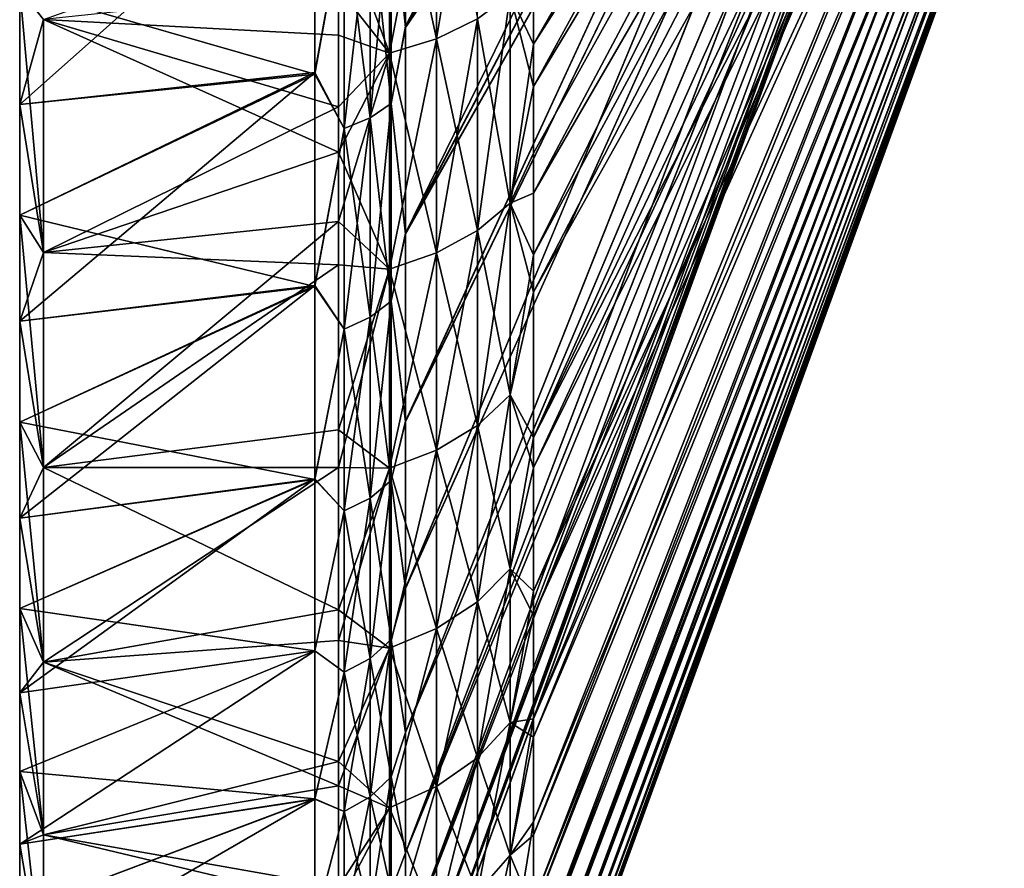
# Model space of a CAD drawing. Header units: metres. Extents: x -62 to 150, y -92 to 92.
# Tile 416 of 656: x -62 to -51, y 33 to 42. Entities that reach past the tile are written whole.
import ezdxf

# ---------------------------------------------------------------- set-up
doc = ezdxf.new("R2010")
doc.units = ezdxf.units.M
doc.layers.add('solid_500615', color=7, linetype='CONTINUOUS')

msp = doc.modelspace()

# ---------------------------------------------------------------- linework, layer by layer
at = {"layer": 'solid_500615'}
for points in [[(-57.496037, 41.872185, -30.587662), (-52.317799, 50.980633, -19.636593), (-52.317799, 51.855137, -20.22472)], [(-57.496037, 44.337536, -32.303452), (-57.496037, 41.872185, -30.587662), (-52.317799, 51.855137, -20.22472)], [(-57.496037, 41.854858, 16.234945), (-52.317799, 50.991096, 5.304864), (-52.317799, 50.174095, 4.67203)], [(-57.496037, 41.854858, 16.234945), (-57.496037, 44.312286, 17.948408), (-52.317799, 50.991096, 5.304864)], [(-57.496037, 41.872185, -30.587662), (-52.317799, 50.164604, -19.003441), (-52.317799, 50.980633, -19.636593)], [(-56.086498, 41.207184, -30.717482), (-50.90826, 50.655849, -20.034801), (-50.90826, 49.782383, -19.352654)], [(-56.086498, 41.207184, -30.717482), (-56.086498, 42.439831, -31.650475), (-50.90826, 50.655849, -20.034801)], [(-56.086498, 41.671562, 16.741417), (-50.90826, 49.77433, 5.006604), (-50.90826, 50.647324, 5.689316)], [(-56.086498, 42.923538, 17.651011), (-56.086498, 41.671562, 16.741417), (-50.90826, 50.647324, 5.689316)], [(-57.496037, 41.854858, 16.234945), (-52.317799, 50.174095, 4.67203), (-52.317799, 49.430992, 4.013817)], [(-57.496037, 39.596272, -28.633778), (-52.317799, 49.422539, -18.345114), (-52.317799, 50.164604, -19.003441)], [(-57.496037, 41.872185, -30.587662), (-57.496037, 39.596272, -28.633778), (-52.317799, 50.164604, -19.003441)], [(-56.086498, 40.033241, -29.730652), (-50.90826, 49.782383, -19.352654), (-50.90826, 48.959316, -18.612055)], [(-56.086498, 40.033241, -29.730652), (-56.086498, 41.207184, -30.717482), (-50.90826, 49.782383, -19.352654)], [(-56.086498, 39.357533, 14.774807), (-50.90826, 48.951763, 4.265471), (-50.90826, 49.77433, 5.006604)], [(-56.086498, 40.474613, 15.774412), (-56.086498, 39.357533, 14.774807), (-50.90826, 49.77433, 5.006604)], [(-56.086498, 41.671562, 16.741417), (-56.086498, 40.474613, 15.774412), (-50.90826, 49.77433, 5.006604)], [(-57.496037, 39.582493, 14.281381), (-52.317799, 49.430992, 4.013817), (-52.317799, 48.756817, 3.335809)], [(-57.496037, 39.582493, 14.281381), (-57.496037, 41.854858, 16.234945), (-52.317799, 49.430992, 4.013817)], [(-57.496037, 39.596272, -28.633778), (-52.317799, 48.749443, -17.667202), (-52.317799, 49.422539, -18.345114)], [(-56.086498, 38.946381, -28.71995), (-50.90826, 48.959316, -18.612055), (-50.90826, 48.189102, -17.815212)], [(-56.086498, 38.946381, -28.71995), (-56.086498, 40.033241, -29.730652), (-50.90826, 48.959316, -18.612055)], [(-56.086498, 37.348923, 12.694876), (-50.90826, 48.182037, 3.468076), (-50.90826, 48.951763, 4.265471)], [(-56.086498, 39.357533, 14.774807), (-56.086498, 37.348923, 12.694876), (-50.90826, 48.951763, 4.265471)], [(-57.496037, 37.519394, 12.108411), (-52.317799, 48.756817, 3.335809), (-52.317799, 48.15274, 2.649528)], [(-57.496037, 37.519394, 12.108411), (-57.496037, 39.582493, 14.281381), (-52.317799, 48.756817, 3.335809)], [(-57.496037, 37.525398, -26.454699), (-52.317799, 48.146385, -16.981148), (-52.317799, 48.749443, -17.667202)], [(-57.496037, 39.596272, -28.633778), (-57.496037, 37.525398, -26.454699), (-52.317799, 48.749443, -17.667202)], [(-57.496037, 35.687855, 9.740132), (-52.317799, 48.15274, 2.649528), (-52.317799, 47.140831, 1.281121)], [(-57.496037, 35.687855, 9.740132), (-57.496037, 37.519394, 12.108411), (-52.317799, 48.15274, 2.649528)], [(-57.496037, 35.688801, -24.080784), (-52.317799, 47.136311, -15.613531), (-52.317799, 48.146385, -16.981148)], [(-57.496037, 37.525398, -26.454699), (-57.496037, 35.688801, -24.080784), (-52.317799, 48.146385, -16.981148)], [(-56.086498, 37.012264, -26.643587), (-50.90826, 48.189102, -17.815212), (-50.90826, 47.475971, -16.966282)], [(-56.086498, 37.012264, -26.643587), (-56.086498, 38.946381, -28.71995), (-50.90826, 48.189102, -17.815212)], [(-56.086498, 37.348923, 12.694876), (-50.90826, 47.469379, 2.61856), (-50.90826, 48.182037, 3.468076)], [(-56.086498, 35.387222, -24.54439), (-50.90826, 47.475971, -16.966282), (-50.90826, 46.821259, -16.066061)], [(-56.086498, 35.387222, -24.54439), (-56.086498, 37.012264, -26.643587), (-50.90826, 47.475971, -16.966282)], [(-56.086498, 35.656296, 10.580132), (-50.90826, 46.815228, 1.717828), (-50.90826, 47.469379, 2.61856)], [(-56.086498, 37.348923, 12.694876), (-56.086498, 35.656296, 10.580132), (-50.90826, 47.469379, 2.61856)], [(-57.496037, 34.10252, 7.194948), (-52.317799, 47.140831, 1.281121), (-52.317799, 46.364223, -0.039473)], [(-57.496037, 34.10252, 7.194948), (-57.496037, 35.687855, 9.740132), (-52.317799, 47.140831, 1.281121)], [(-57.496037, 34.101776, -21.532898), (-52.317799, 46.361187, -14.294006), (-52.317799, 47.136311, -15.613531)], [(-57.496037, 35.688801, -24.080784), (-57.496037, 34.101776, -21.532898), (-52.317799, 47.136311, -15.613531)], [(-56.086498, 34.049957, -22.475389), (-50.90826, 46.821259, -16.066061), (-50.90826, 46.226772, -15.114685)], [(-56.086498, 34.049957, -22.475389), (-56.086498, 35.387222, -24.54439), (-50.90826, 46.821259, -16.066061)], [(-56.086498, 34.253773, 8.476516), (-50.90826, 46.221352, 0.765986), (-50.90826, 46.815228, 1.717828)], [(-56.086498, 35.656296, 10.580132), (-56.086498, 34.253773, 8.476516), (-50.90826, 46.815228, 1.717828)], [(-57.496037, 32.779747, 4.495642), (-52.317799, 46.364223, -0.039473), (-52.317799, 45.781628, -1.286484)], [(-57.496037, 32.779747, 4.495642), (-57.496037, 34.10252, 7.194948), (-52.317799, 46.364223, -0.039473)], [(-57.496037, 32.77961, -18.834616), (-52.317799, 45.779697, -13.048141), (-52.317799, 46.361187, -14.294006)], [(-57.496037, 34.101776, -21.532898), (-57.496037, 32.77961, -18.834616), (-52.317799, 46.361187, -14.294006)], [(-56.086498, 32.975266, -20.486338), (-50.90826, 46.226772, -15.114685), (-50.90826, 45.701782, -14.125679)], [(-56.086498, 32.975266, -20.486338), (-56.086498, 34.049957, -22.475389), (-50.90826, 46.226772, -15.114685)], [(-56.086498, 33.122112, 6.441002), (-50.90826, 45.697094, -0.223256), (-50.90826, 46.221352, 0.765986)], [(-56.086498, 34.253773, 8.476516), (-56.086498, 33.122112, 6.441002), (-50.90826, 46.221352, 0.765986)], [(-57.496037, 32.779747, 4.495642), (-52.317799, 45.781628, -1.286484), (-52.317799, 45.354313, -2.449733)], [(-57.496037, 31.73848, -16.018797), (-52.317799, 45.353168, -11.886003), (-52.317799, 45.779697, -13.048141)], [(-57.496037, 32.77961, -18.834616), (-57.496037, 31.73848, -16.018797), (-52.317799, 45.779697, -13.048141)], [(-56.086498, 32.132263, -18.617777), (-50.90826, 45.701782, -14.125679), (-50.90826, 45.24992, -13.107697)], [(-56.086498, 32.132263, -18.617777), (-56.086498, 32.975266, -20.486338), (-50.90826, 45.701782, -14.125679)], [(-56.086498, 32.236431, 4.528852), (-50.90826, 45.246105, -1.241072), (-50.90826, 45.697094, -0.223256)], [(-56.086498, 33.122112, 6.441002), (-56.086498, 32.236431, 4.528852), (-50.90826, 45.697094, -0.223256)], [(-57.496037, 31.738503, 1.679576), (-52.317799, 45.354313, -2.449733), (-52.317799, 45.049606, -3.528288)], [(-57.496037, 31.738503, 1.679576), (-57.496037, 32.779747, 4.495642), (-52.317799, 45.354313, -2.449733)], [(-57.496037, 31.73848, -16.018797), (-52.317799, 45.048988, -10.808463), (-52.317799, 45.353168, -11.886003)], [(-56.086498, 31.470242, -16.850731), (-50.90826, 45.24992, -13.107697), (-50.90826, 44.873722, -12.070777)], [(-56.086498, 31.470242, -16.850731), (-56.086498, 32.132263, -18.617777), (-50.90826, 45.24992, -13.107697)], [(-56.086498, 31.542671, 2.722318), (-50.90826, 44.870834, -2.277437), (-50.90826, 45.246105, -1.241072)], [(-56.086498, 32.236431, 4.528852), (-56.086498, 31.542671, 2.722318), (-50.90826, 45.246105, -1.241072)], [(-57.496037, 30.989019, -1.221196), (-52.317799, 45.049606, -3.528288), (-52.317799, 44.84103, -4.52779)], [(-57.496037, 30.989019, -1.221196), (-57.496037, 31.738503, 1.679576), (-52.317799, 45.049606, -3.528288)], [(-57.496037, 30.989019, -13.118103), (-52.317799, 44.84074, -9.809838), (-52.317799, 45.048988, -10.808463)], [(-57.496037, 31.73848, -16.018797), (-57.496037, 30.989019, -13.118103), (-52.317799, 45.048988, -10.808463)], [(-57.496037, 30.989019, -1.221196), (-52.317799, 44.84103, -4.52779), (-52.317799, 44.707993, -5.458429)], [(-56.086498, 30.951466, -15.160468), (-50.90826, 44.873722, -12.070777), (-50.90826, 44.577312, -11.038245)], [(-56.086498, 30.951466, -15.160468), (-56.086498, 31.470242, -16.850731), (-50.90826, 44.873722, -12.070777)], [(-56.086498, 31.000355, 0.996815), (-50.90826, 44.57534, -3.308909), (-50.90826, 44.870834, -2.277437)], [(-56.086498, 31.542671, 2.722318), (-56.086498, 31.000355, 0.996815), (-50.90826, 44.870834, -2.277437)], [(-57.496037, 30.536757, -10.159382), (-52.317799, 44.707886, -8.87991), (-52.317799, 44.84074, -9.809838)], [(-57.496037, 30.989019, -13.118103), (-57.496037, 30.536757, -10.159382), (-52.317799, 44.84074, -9.809838)], [(-57.496037, 30.536757, -4.179913), (-52.317799, 44.707993, -5.458429), (-52.317799, 44.635258, -6.333884)], [(-57.496037, 30.536757, -4.179913), (-57.496037, 30.989019, -1.221196), (-52.317799, 44.707993, -5.458429)], [(-57.496037, 30.536757, -10.159382), (-52.317799, 44.635235, -8.004993), (-52.317799, 44.707886, -8.87991)], [(-57.496037, 30.536757, -4.179913), (-52.317799, 44.635258, -6.333884), (-52.317799, 44.612545, -7.169646)], [(-57.496037, 30.385458, -7.169646), (-52.317799, 44.612545, -7.169646), (-52.317799, 44.635235, -8.004993)], [(-57.496037, 30.536757, -10.159382), (-57.496037, 30.385458, -7.169646), (-52.317799, 44.635235, -8.004993)], [(-57.496037, 30.536757, -4.179913), (-52.317799, 44.612545, -7.169646), (-57.496037, 30.385458, -7.169646)], [(-56.086498, 30.554594, -13.544486), (-50.90826, 44.577312, -11.038245), (-50.90826, 44.355824, -10.013078)], [(-56.086498, 30.554594, -13.544486), (-56.086498, 30.951466, -15.160468), (-50.90826, 44.577312, -11.038245)], [(-56.086498, 30.585941, -0.651689), (-50.90826, 44.354675, -4.332523), (-50.90826, 44.57534, -3.308909)], [(-56.086498, 31.000355, 0.996815), (-56.086498, 30.585941, -0.651689), (-50.90826, 44.57534, -3.308909)], [(-57.152866, 41.732922, 18.482878), (-56.703892, 41.951309, 18.176193), (-56.703892, 44.44231, 19.777063)], [(-57.152866, 44.254063, 20.103119), (-57.152866, 41.732922, 18.482878), (-56.703892, 44.44231, 19.777063)], [(-57.652737, 43.379803, -32.04353), (-57.496037, 41.872185, -30.587662), (-57.496037, 44.337536, -32.303452)], [(-57.652737, 43.379803, 17.704235), (-57.496037, 44.312286, 17.948408), (-57.496037, 41.854858, 16.234945)], [(-56.086498, 30.263952, -12.010929), (-50.90826, 44.355824, -10.013078), (-50.90826, 44.207836, -9.022489)], [(-56.086498, 30.263952, -12.010929), (-56.086498, 30.554594, -13.544486), (-50.90826, 44.355824, -10.013078)], [(-56.086498, 30.282278, -2.217109), (-50.90826, 44.207314, -5.321262), (-50.90826, 44.354675, -4.332523)], [(-56.086498, 30.585941, -0.651689), (-56.086498, 30.282278, -2.217109), (-50.90826, 44.354675, -4.332523)], [(-57.670368, 41.573513, 18.706734), (-57.152866, 41.732922, 18.482878), (-57.152866, 44.254063, 20.103119)], [(-57.670368, 44.116657, 20.341114), (-57.670368, 41.573513, 18.706734), (-57.152866, 44.254063, 20.103119)], [(-57.670368, 44.116657, -34.680405), (-57.152866, 44.254063, -34.44241), (-57.152866, 41.732922, -32.82217)], [(-57.152866, 41.732922, -32.82217), (-57.152866, 44.254063, -34.44241), (-56.703892, 41.951309, -32.515484)], [(-56.086498, 30.066498, -10.583735), (-50.90826, 44.207836, -9.022489), (-50.90826, 44.125278, -8.074415)], [(-56.086498, 30.066498, -10.583735), (-56.086498, 30.263952, -12.010929), (-50.90826, 44.207836, -9.022489)], [(-56.086498, 29.950584, -5.000968), (-50.90826, 44.125141, -6.267235), (-50.90826, 44.207314, -5.321262)], [(-56.086498, 30.075823, -3.674766), (-56.086498, 29.950584, -5.000968), (-50.90826, 44.207314, -5.321262)], [(-56.086498, 30.282278, -2.217109), (-56.086498, 30.075823, -3.674766), (-50.90826, 44.207314, -5.321262)], [(-57.670368, 41.573513, -33.046028), (-58.231422, 43.100113, -34.257488), (-57.670368, 44.116657, -34.680405)], [(-57.670368, 44.116657, 20.341114), (-58.231422, 42.288967, 19.39493), (-57.670368, 41.573513, 18.706734)], [(-57.670368, 41.573513, -33.046028), (-57.670368, 44.116657, -34.680405), (-57.152866, 41.732922, -32.82217)], [(-56.086498, 29.888124, -8.142056), (-50.90826, 44.125278, -8.074415), (-50.90826, 44.099514, -7.169646)], [(-56.086498, 29.946875, -9.286299), (-56.086498, 30.066498, -10.583735), (-50.90826, 44.125278, -8.074415)], [(-56.086498, 29.888124, -8.142056), (-56.086498, 29.946875, -9.286299), (-50.90826, 44.125278, -8.074415)], [(-50.90826, 44.125141, -6.267235), (-56.086498, 29.872429, -7.169646), (-50.90826, 44.099514, -7.169646)], [(-56.086498, 29.888947, -6.172157), (-56.086498, 29.872429, -7.169646), (-50.90826, 44.125141, -6.267235)], [(-56.086498, 29.950584, -5.000968), (-56.086498, 29.888947, -6.172157), (-50.90826, 44.125141, -6.267235)], [(-56.086498, 29.888124, -8.142056), (-50.90826, 44.099514, -7.169646), (-56.086498, 29.872429, -7.169646)], [(-61.739399, 41.010765, -31.701714), (-58.491894, 41.36068, -31.24844), (-58.491894, 43.895592, -33.012646)], [(-61.739399, 42.277668, -32.632015), (-61.739399, 41.010765, -31.701714), (-58.491894, 43.895592, -33.012646)], [(-61.739399, 42.277668, 18.292725), (-58.491894, 43.869629, 18.657158), (-58.491894, 41.342861, 16.895344)], [(-58.16885, 43.139332, -32.403419), (-58.491894, 43.895592, -33.012646), (-58.491894, 41.36068, -31.24844)], [(-58.16885, 43.139332, 18.064129), (-58.491894, 41.342861, 16.895344), (-58.491894, 43.869629, 18.657158)], [(-57.652737, 43.379803, -32.04353), (-57.882275, 43.240673, -32.251751), (-57.882275, 40.862896, -30.488272)], [(-57.652737, 41.021767, -30.294689), (-57.652737, 43.379803, -32.04353), (-57.882275, 40.862896, -30.488272)], [(-57.652737, 43.379803, 17.704235), (-57.652737, 41.021767, 15.955398), (-57.882275, 43.240673, 17.912458)], [(-57.652737, 41.021767, -30.294689), (-57.496037, 41.872185, -30.587662), (-57.652737, 43.379803, -32.04353)], [(-57.652737, 43.379803, 17.704235), (-57.496037, 41.854858, 16.234945), (-57.652737, 41.021767, 15.955398)], [(-57.882275, 43.240673, -32.251751), (-58.16885, 43.139332, -32.403419), (-58.16885, 40.747177, -30.629278)], [(-57.882275, 40.862896, -30.488272), (-57.882275, 43.240673, -32.251751), (-58.16885, 40.747177, -30.629278)], [(-57.882275, 43.240673, 17.912458), (-57.882275, 40.862896, 16.148981), (-58.16885, 43.139332, 18.064129)], [(-57.652737, 41.021767, 15.955398), (-57.882275, 40.862896, 16.148981), (-57.882275, 43.240673, 17.912458)], [(-58.16885, 40.747177, -30.629278), (-58.16885, 43.139332, -32.403419), (-58.491894, 41.36068, -31.24844)], [(-58.16885, 43.139332, 18.064129), (-58.16885, 40.747177, 16.289988), (-58.491894, 41.342861, 16.895344)], [(-57.882275, 40.862896, 16.148981), (-58.16885, 40.747177, 16.289988), (-58.16885, 43.139332, 18.064129)], [(-61.478928, 41.943966, -34.19241), (-58.231422, 43.100113, -34.257488), (-58.231422, 41.770714, -33.381294)], [(-57.670368, 41.573513, -33.046028), (-58.231422, 41.770714, -33.381294), (-58.231422, 43.100113, -34.257488)], [(-56.343102, 42.219116, 17.800112), (-56.086498, 41.671562, 16.741417), (-56.086498, 42.923538, 17.651011)], [(-56.343102, 42.219116, -32.139404), (-56.086498, 42.439831, -31.650475), (-56.086498, 41.207184, -30.717482)], [(-61.739399, 42.277668, -32.632015), (-61.478928, 41.943966, -34.19241), (-61.478928, 39.382217, -32.292484)], [(-61.739399, 42.277668, -32.632015), (-61.478928, 39.382217, -32.292484), (-61.739399, 41.010765, -31.701714)], [(-61.739399, 41.010765, 17.362423), (-61.478928, 41.943966, 19.853117), (-61.739399, 42.277668, 18.292725)], [(-61.739399, 41.010765, 17.362423), (-61.739399, 42.277668, 18.292725), (-58.491894, 41.342861, 16.895344)], [(-61.478928, 41.943966, 19.853117), (-58.231422, 40.982605, 18.475941), (-58.231422, 42.288967, 19.39493)], [(-57.670368, 41.573513, 18.706734), (-58.231422, 42.288967, 19.39493), (-58.231422, 40.982605, 18.475941)], [(-56.703892, 39.62376, 16.345789), (-56.343102, 39.926105, 15.996865), (-56.343102, 42.219116, 17.800112)], [(-56.703892, 41.951309, 18.176193), (-56.703892, 39.62376, 16.345789), (-56.343102, 42.219116, 17.800112)], [(-56.703892, 41.951309, -32.515484), (-56.343102, 42.219116, -32.139404), (-56.343102, 39.926105, -30.336157)], [(-56.343102, 39.926105, -30.336157), (-56.343102, 42.219116, -32.139404), (-56.086498, 41.207184, -30.717482)], [(-56.343102, 42.219116, 17.800112), (-56.343102, 39.926105, 15.996865), (-56.086498, 41.671562, 16.741417)], [(-61.739399, 41.010765, 17.362423), (-61.478928, 39.382217, 17.953194), (-61.478928, 41.943966, 19.853117)], [(-61.478928, 41.943966, -34.19241), (-58.231422, 41.770714, -33.381294), (-58.231422, 40.483929, -32.437817)], [(-61.478928, 39.382217, -32.292484), (-61.478928, 41.943966, -34.19241), (-58.231422, 40.483929, -32.437817)], [(-61.478928, 41.943966, 19.853117), (-61.478928, 39.382217, 17.953194), (-58.231422, 40.982605, 18.475941)], [(-57.152866, 39.377209, 16.630325), (-56.703892, 39.62376, 16.345789), (-56.703892, 41.951309, 18.176193)], [(-57.152866, 41.732922, 18.482878), (-57.152866, 39.377209, 16.630325), (-56.703892, 41.951309, 18.176193)], [(-57.152866, 41.732922, -32.82217), (-56.703892, 41.951309, -32.515484), (-56.703892, 39.62376, -30.685081)], [(-56.703892, 39.62376, -30.685081), (-56.703892, 41.951309, -32.515484), (-56.343102, 39.926105, -30.336157)], [(-57.652737, 41.021767, -30.294689), (-57.496037, 39.596272, -28.633778), (-57.496037, 41.872185, -30.587662)], [(-57.652737, 41.021767, 15.955398), (-57.496037, 41.854858, 16.234945), (-57.496037, 39.582493, 14.281381)], [(-57.670368, 41.573513, -33.046028), (-58.231422, 40.483929, -32.437817), (-58.231422, 41.770714, -33.381294)], [(-57.670368, 39.197243, 16.838015), (-57.152866, 39.377209, 16.630325), (-57.152866, 41.732922, 18.482878)], [(-57.670368, 41.573513, 18.706734), (-57.670368, 39.197243, 16.838015), (-57.152866, 41.732922, 18.482878)], [(-57.670368, 41.573513, -33.046028), (-57.152866, 41.732922, -32.82217), (-57.152866, 39.377209, -30.969618)], [(-57.152866, 39.377209, -30.969618), (-57.152866, 41.732922, -32.82217), (-56.703892, 39.62376, -30.685081)], [(-56.343102, 39.926105, 15.996865), (-56.086498, 40.474613, 15.774412), (-56.086498, 41.671562, 16.741417)], [(-57.670368, 39.197243, -31.177307), (-58.231422, 40.483929, -32.437817), (-57.670368, 41.573513, -33.046028)], [(-57.670368, 41.573513, 18.706734), (-58.231422, 40.982605, 18.475941), (-58.231422, 39.722553, 17.491711)], [(-57.670368, 41.573513, 18.706734), (-58.231422, 39.722553, 17.491711), (-57.670368, 39.197243, 16.838015)], [(-57.670368, 39.197243, -31.177307), (-57.670368, 41.573513, -33.046028), (-57.152866, 39.377209, -30.969618)], [(-61.739399, 38.626324, -29.654739), (-58.491894, 39.020546, -29.239424), (-58.491894, 41.36068, -31.24844)], [(-61.739399, 39.79261, -30.708439), (-61.739399, 38.626324, -29.654739), (-58.491894, 41.36068, -31.24844)], [(-61.739399, 41.010765, -31.701714), (-61.739399, 39.79261, -30.708439), (-58.491894, 41.36068, -31.24844)], [(-61.739399, 39.79261, 16.369146), (-58.491894, 41.342861, 16.895344), (-58.491894, 39.006382, 14.886657)], [(-61.739399, 39.79261, 16.369146), (-61.739399, 41.010765, 17.362423), (-58.491894, 41.342861, 16.895344)], [(-58.16885, 40.747177, -30.629278), (-58.491894, 41.36068, -31.24844), (-58.491894, 39.020546, -29.239424)], [(-58.16885, 40.747177, 16.289988), (-58.491894, 39.006382, 14.886657), (-58.491894, 41.342861, 16.895344)], [(-56.343102, 39.926105, -30.336157), (-56.086498, 41.207184, -30.717482), (-56.086498, 40.033241, -29.730652)], [(-61.739399, 41.010765, -31.701714), (-61.478928, 39.382217, -32.292484), (-61.739399, 39.79261, -30.708439)], [(-61.739399, 39.79261, 16.369146), (-61.478928, 39.382217, 17.953194), (-61.739399, 41.010765, 17.362423)], [(-61.478928, 39.382217, 17.953194), (-58.231422, 39.722553, 17.491711), (-58.231422, 40.982605, 18.475941)], [(-57.652737, 41.021767, -30.294689), (-57.882275, 40.862896, -30.488272), (-57.882275, 38.669422, -28.500223)], [(-57.652737, 38.8465, -28.323143), (-57.652737, 41.021767, -30.294689), (-57.882275, 38.669422, -28.500223)], [(-57.652737, 41.021767, 15.955398), (-57.652737, 38.8465, 13.983851), (-57.882275, 40.862896, 16.148981)], [(-57.652737, 38.8465, -28.323143), (-57.496037, 39.596272, -28.633778), (-57.652737, 41.021767, -30.294689)], [(-57.652737, 41.021767, 15.955398), (-57.496037, 39.582493, 14.281381), (-57.652737, 38.8465, 13.983851)], [(-57.882275, 40.862896, -30.488272), (-58.16885, 40.747177, -30.629278), (-58.16885, 38.54044, -28.629208)], [(-57.882275, 38.669422, -28.500223), (-57.882275, 40.862896, -30.488272), (-58.16885, 38.54044, -28.629208)], [(-57.882275, 40.862896, 16.148981), (-57.882275, 38.669422, 14.160931), (-58.16885, 40.747177, 16.289988)], [(-57.652737, 38.8465, 13.983851), (-57.882275, 38.669422, 14.160931), (-57.882275, 40.862896, 16.148981)], [(-58.16885, 38.54044, -28.629208), (-58.16885, 40.747177, -30.629278), (-58.491894, 39.020546, -29.239424)], [(-58.16885, 40.747177, 16.289988), (-58.16885, 38.54044, 14.289915), (-58.491894, 39.006382, 14.886657)], [(-57.882275, 38.669422, 14.160931), (-58.16885, 38.54044, 14.289915), (-58.16885, 40.747177, 16.289988)], [(-61.478928, 39.382217, -32.292484), (-58.231422, 40.483929, -32.437817), (-58.231422, 39.246002, -31.431322)], [(-57.670368, 39.197243, -31.177307), (-58.231422, 39.246002, -31.431322), (-58.231422, 40.483929, -32.437817)], [(-56.343102, 39.926105, 15.996865), (-56.086498, 39.357533, 14.774807), (-56.086498, 40.474613, 15.774412)], [(-56.343102, 39.926105, -30.336157), (-56.086498, 40.033241, -29.730652), (-56.086498, 38.946381, -28.71995)], [(-56.703892, 37.48074, 14.302424), (-56.343102, 37.814884, 13.983821), (-56.343102, 39.926105, 15.996865)], [(-56.703892, 39.62376, 16.345789), (-56.703892, 37.48074, 14.302424), (-56.343102, 39.926105, 15.996865)], [(-56.703892, 39.62376, -30.685081), (-56.343102, 39.926105, -30.336157), (-56.343102, 37.814884, -28.323112)], [(-56.343102, 37.814884, -28.323112), (-56.343102, 39.926105, -30.336157), (-56.086498, 38.946381, -28.71995)], [(-56.343102, 39.926105, 15.996865), (-56.343102, 37.814884, 13.983821), (-56.086498, 39.357533, 14.774807)], [(-61.739399, 39.79261, -30.708439), (-61.478928, 39.382217, -32.292484), (-61.478928, 37.019028, -30.150616)], [(-61.739399, 39.79261, -30.708439), (-61.478928, 37.019028, -30.150616), (-61.739399, 38.626324, -29.654739)], [(-61.739399, 38.626324, 15.315448), (-61.478928, 39.382217, 17.953194), (-61.739399, 39.79261, 16.369146)], [(-61.739399, 38.626324, 15.315448), (-61.739399, 39.79261, 16.369146), (-58.491894, 39.006382, 14.886657)], [(-61.478928, 37.019028, 15.811324), (-58.231422, 37.430611, 15.413094), (-58.231422, 39.722553, 17.491711)], [(-61.478928, 39.382217, 17.953194), (-61.478928, 37.019028, 15.811324), (-58.231422, 39.722553, 17.491711)], [(-57.670368, 39.197243, 16.838015), (-58.231422, 39.722553, 17.491711), (-58.231422, 37.430611, 15.413094)], [(-57.652737, 38.8465, -28.323143), (-57.496037, 37.525398, -26.454699), (-57.496037, 39.596272, -28.633778)], [(-57.652737, 38.8465, 13.983851), (-57.496037, 39.582493, 14.281381), (-57.496037, 37.519394, 12.108411)], [(-57.152866, 37.20826, 14.562237), (-56.703892, 37.48074, 14.302424), (-56.703892, 39.62376, 16.345789)], [(-57.152866, 39.377209, 16.630325), (-57.152866, 37.20826, 14.562237), (-56.703892, 39.62376, 16.345789)], [(-57.152866, 39.377209, -30.969618), (-56.703892, 39.62376, -30.685081), (-56.703892, 37.48074, -28.641716)], [(-56.703892, 37.48074, -28.641716), (-56.703892, 39.62376, -30.685081), (-56.343102, 37.814884, -28.323112)], [(-61.739399, 38.626324, 15.315448), (-61.478928, 37.019028, 15.811324), (-61.478928, 39.382217, 17.953194)], [(-61.478928, 37.019028, -30.150616), (-61.478928, 39.382217, -32.292484), (-58.231422, 39.246002, -31.431322)], [(-57.670368, 37.009365, 14.751879), (-57.152866, 37.20826, 14.562237), (-57.152866, 39.377209, 16.630325)], [(-57.670368, 39.197243, 16.838015), (-57.670368, 37.009365, 14.751879), (-57.152866, 39.377209, 16.630325)], [(-57.670368, 39.197243, -31.177307), (-57.152866, 39.377209, -30.969618), (-57.152866, 37.20826, -28.901527)], [(-57.152866, 37.20826, -28.901527), (-57.152866, 39.377209, -30.969618), (-56.703892, 37.48074, -28.641716)], [(-56.343102, 37.814884, 13.983821), (-56.086498, 37.348923, 12.694876), (-56.086498, 39.357533, 14.774807)], [(-61.478928, 37.019028, -30.150616), (-58.231422, 39.246002, -31.431322), (-58.231422, 37.018665, -29.333031)], [(-57.670368, 39.197243, -31.177307), (-58.231422, 37.018665, -29.333031), (-58.231422, 39.246002, -31.431322)], [(-57.670368, 37.009365, -29.091171), (-58.231422, 37.018665, -29.333031), (-57.670368, 39.197243, -31.177307)], [(-57.670368, 39.197243, 16.838015), (-58.231422, 37.430611, 15.413094), (-57.670368, 37.009365, 14.751879)], [(-57.670368, 37.009365, -29.091171), (-57.670368, 39.197243, -31.177307), (-57.152866, 37.20826, -28.901527)], [(-61.739399, 36.461208, -27.377037), (-58.491894, 36.891239, -26.998859), (-58.491894, 39.020546, -29.239424)], [(-61.739399, 37.514908, -28.543322), (-61.739399, 36.461208, -27.377037), (-58.491894, 39.020546, -29.239424)], [(-61.739399, 38.626324, -29.654739), (-61.739399, 37.514908, -28.543322), (-58.491894, 39.020546, -29.239424)], [(-61.739399, 37.514908, 14.204029), (-58.491894, 39.006382, 14.886657), (-58.491894, 36.885067, 12.652374)], [(-61.739399, 37.514908, 14.204029), (-61.739399, 38.626324, 15.315448), (-58.491894, 39.006382, 14.886657)], [(-58.16885, 38.54044, -28.629208), (-58.491894, 39.020546, -29.239424), (-58.491894, 36.891239, -26.998859)], [(-58.16885, 38.54044, 14.289915), (-58.491894, 36.885067, 12.652374), (-58.491894, 39.006382, 14.886657)], [(-56.343102, 37.814884, -28.323112), (-56.086498, 38.946381, -28.71995), (-56.086498, 37.012264, -26.643587)], [(-57.652737, 38.8465, -28.323143), (-57.882275, 38.669422, -28.500223), (-57.882275, 36.681374, -26.306747)], [(-57.652737, 36.874958, -26.147879), (-57.652737, 38.8465, -28.323143), (-57.882275, 36.681374, -26.306747)], [(-57.652737, 38.8465, 13.983851), (-57.652737, 36.874958, 11.808586), (-57.882275, 38.669422, 14.160931)], [(-57.652737, 36.874958, -26.147879), (-57.496037, 37.525398, -26.454699), (-57.652737, 38.8465, -28.323143)], [(-57.652737, 38.8465, 13.983851), (-57.496037, 37.519394, 12.108411), (-57.652737, 36.874958, 11.808586)], [(-57.882275, 38.669422, -28.500223), (-58.16885, 38.54044, -28.629208), (-58.16885, 36.540367, -26.422468)], [(-57.882275, 36.681374, -26.306747), (-57.882275, 38.669422, -28.500223), (-58.16885, 36.540367, -26.422468)], [(-57.882275, 38.669422, 14.160931), (-57.882275, 36.681374, 11.967457), (-58.16885, 38.54044, 14.289915)], [(-57.652737, 36.874958, 11.808586), (-57.882275, 36.681374, 11.967457), (-57.882275, 38.669422, 14.160931)], [(-61.739399, 38.626324, -29.654739), (-61.478928, 37.019028, -30.150616), (-61.739399, 37.514908, -28.543322)], [(-61.739399, 37.514908, 14.204029), (-61.478928, 37.019028, 15.811324), (-61.739399, 38.626324, 15.315448)], [(-58.16885, 36.540367, -26.422468), (-58.16885, 38.54044, -28.629208), (-58.491894, 36.891239, -26.998859)], [(-58.16885, 38.54044, 14.289915), (-58.16885, 36.540367, 12.083177), (-58.491894, 36.885067, 12.652374)], [(-57.882275, 36.681374, 11.967457), (-58.16885, 36.540367, 12.083177), (-58.16885, 38.54044, 14.289915)], [(-56.703892, 35.54166, 12.064606), (-56.343102, 35.904575, 11.779206), (-56.343102, 37.814884, 13.983821)], [(-56.703892, 37.48074, 14.302424), (-56.703892, 35.54166, 12.064606), (-56.343102, 37.814884, 13.983821)], [(-56.703892, 37.48074, -28.641716), (-56.343102, 37.814884, -28.323112), (-56.343102, 35.904575, -26.118498)], [(-56.343102, 35.904575, -26.118498), (-56.343102, 37.814884, -28.323112), (-56.086498, 37.012264, -26.643587)], [(-56.343102, 37.814884, 13.983821), (-56.343102, 35.904575, 11.779206), (-56.086498, 37.348923, 12.694876)], [(-61.739399, 37.514908, -28.543322), (-61.478928, 37.019028, -30.150616), (-61.478928, 34.877159, -27.787428)], [(-61.739399, 37.514908, -28.543322), (-61.478928, 34.877159, -27.787428), (-61.739399, 36.461208, -27.377037)], [(-61.739399, 36.461208, 13.037745), (-61.478928, 37.019028, 15.811324), (-61.739399, 37.514908, 14.204029)], [(-61.739399, 36.461208, 13.037745), (-61.739399, 37.514908, 14.204029), (-58.491894, 36.885067, 12.652374)], [(-57.652737, 36.874958, -26.147879), (-57.496037, 35.688801, -24.080784), (-57.496037, 37.525398, -26.454699)], [(-57.652737, 36.874958, 11.808586), (-57.496037, 37.519394, 12.108411), (-57.496037, 35.687855, 9.740132)], [(-57.152866, 35.245712, 12.29734), (-56.703892, 35.54166, 12.064606), (-56.703892, 37.48074, 14.302424)], [(-57.152866, 37.20826, 14.562237), (-57.152866, 35.245712, 12.29734), (-56.703892, 37.48074, 14.302424)], [(-57.152866, 37.20826, -28.901527), (-56.703892, 37.48074, -28.641716), (-56.703892, 35.54166, -26.403898)], [(-56.703892, 35.54166, -26.403898), (-56.703892, 37.48074, -28.641716), (-56.343102, 35.904575, -26.118498)], [(-61.478928, 37.019028, 15.811324), (-58.231422, 35.450386, 13.242947), (-58.231422, 37.430611, 15.413094)], [(-57.670368, 37.009365, 14.751879), (-58.231422, 37.430611, 15.413094), (-58.231422, 35.450386, 13.242947)], [(-56.343102, 35.904575, 11.779206), (-56.086498, 35.656296, 10.580132), (-56.086498, 37.348923, 12.694876)], [(-57.670368, 35.029697, 12.467218), (-57.152866, 35.245712, 12.29734), (-57.152866, 37.20826, 14.562237)], [(-57.670368, 37.009365, 14.751879), (-57.670368, 35.029697, 12.467218), (-57.152866, 37.20826, 14.562237)], [(-57.670368, 37.009365, -29.091171), (-57.152866, 37.20826, -28.901527), (-57.152866, 35.245712, -26.636631)], [(-57.152866, 35.245712, -26.636631), (-57.152866, 37.20826, -28.901527), (-56.703892, 35.54166, -26.403898)], [(-61.739399, 36.461208, 13.037745), (-61.478928, 34.877159, 13.448135), (-61.478928, 37.019028, 15.811324)], [(-61.478928, 34.877159, -27.787428), (-61.478928, 37.019028, -30.150616), (-58.231422, 37.018665, -29.333031)], [(-61.478928, 37.019028, 15.811324), (-61.478928, 34.877159, 13.448135), (-58.231422, 35.450386, 13.242947)], [(-61.478928, 34.877159, -27.787428), (-58.231422, 37.018665, -29.333031), (-58.231422, 35.114788, -27.171738)], [(-57.670368, 37.009365, -29.091171), (-58.231422, 35.114788, -27.171738), (-58.231422, 37.018665, -29.333031)], [(-57.670368, 35.029697, -26.806509), (-58.231422, 35.114788, -27.171738), (-57.670368, 37.009365, -29.091171)], [(-57.670368, 37.009365, 14.751879), (-58.231422, 35.450386, 13.242947), (-57.670368, 35.029697, 12.467218)], [(-57.670368, 35.029697, -26.806509), (-57.670368, 37.009365, -29.091171), (-57.152866, 35.245712, -26.636631)], [(-56.343102, 35.904575, -26.118498), (-56.086498, 37.012264, -26.643587), (-56.086498, 35.387222, -24.54439)], [(-61.739399, 34.537628, -24.891979), (-58.491894, 35.002819, -24.557959), (-58.491894, 36.891239, -26.998859)], [(-61.739399, 35.46793, -26.15888), (-61.739399, 34.537628, -24.891979), (-58.491894, 36.891239, -26.998859)], [(-61.739399, 36.461208, -27.377037), (-61.739399, 35.46793, -26.15888), (-58.491894, 36.891239, -26.998859)], [(-61.739399, 35.46793, 11.819589), (-58.491894, 36.885067, 12.652374), (-58.491894, 35.001846, 10.21727)], [(-61.739399, 35.46793, 11.819589), (-61.739399, 36.461208, 13.037745), (-58.491894, 36.885067, 12.652374)], [(-58.16885, 36.540367, -26.422468), (-58.491894, 36.891239, -26.998859), (-58.491894, 35.002819, -24.557959)], [(-58.16885, 36.540367, 12.083177), (-58.491894, 35.001846, 10.21727), (-58.491894, 36.885067, 12.652374)], [(-57.652737, 36.874958, -26.147879), (-57.882275, 36.681374, -26.306747), (-57.882275, 34.917896, -23.928972)], [(-57.652737, 35.126118, -23.789843), (-57.652737, 36.874958, -26.147879), (-57.882275, 34.917896, -23.928972)], [(-57.652737, 36.874958, 11.808586), (-57.652737, 35.126118, 9.450551), (-57.882275, 36.681374, 11.967457)], [(-57.652737, 35.126118, -23.789843), (-57.496037, 35.688801, -24.080784), (-57.652737, 36.874958, -26.147879)], [(-57.652737, 36.874958, 11.808586), (-57.496037, 35.687855, 9.740132), (-57.652737, 35.126118, 9.450551)], [(-57.882275, 36.681374, -26.306747), (-58.16885, 36.540367, -26.422468), (-58.16885, 34.766224, -24.030315)], [(-57.882275, 34.917896, -23.928972), (-57.882275, 36.681374, -26.306747), (-58.16885, 34.766224, -24.030315)], [(-57.882275, 36.681374, 11.967457), (-57.882275, 34.917896, 9.589681), (-58.16885, 36.540367, 12.083177)], [(-57.652737, 35.126118, 9.450551), (-57.882275, 34.917896, 9.589681), (-57.882275, 36.681374, 11.967457)], [(-58.16885, 34.766224, -24.030315), (-58.16885, 36.540367, -26.422468), (-58.491894, 35.002819, -24.557959)], [(-58.16885, 36.540367, 12.083177), (-58.16885, 34.766224, 9.691023), (-58.491894, 35.001846, 10.21727)], [(-57.882275, 34.917896, 9.589681), (-58.16885, 34.766224, 9.691023), (-58.16885, 36.540367, 12.083177)], [(-61.739399, 36.461208, -27.377037), (-61.478928, 34.877159, -27.787428), (-61.739399, 35.46793, -26.15888)], [(-61.739399, 35.46793, 11.819589), (-61.478928, 34.877159, 13.448135), (-61.739399, 36.461208, 13.037745)], [(-56.703892, 33.824078, 9.652598), (-56.343102, 34.212479, 9.402988), (-56.343102, 35.904575, 11.779206)], [(-56.703892, 35.54166, 12.064606), (-56.703892, 33.824078, 9.652598), (-56.343102, 35.904575, 11.779206)], [(-56.703892, 35.54166, -26.403898), (-56.343102, 35.904575, -26.118498), (-56.343102, 34.212479, -23.742281)], [(-56.343102, 34.212479, -23.742281), (-56.343102, 35.904575, -26.118498), (-56.086498, 35.387222, -24.54439)], [(-56.343102, 35.904575, 11.779206), (-56.343102, 34.212479, 9.402988), (-56.086498, 35.656296, 10.580132)], [(-57.652737, 35.126118, -23.789843), (-57.496037, 34.101776, -21.532898), (-57.496037, 35.688801, -24.080784)], [(-57.652737, 35.126118, 9.450551), (-57.496037, 35.687855, 9.740132), (-57.496037, 34.10252, 7.194948)], [(-56.343102, 34.212479, 9.402988), (-56.086498, 34.253773, 8.476516), (-56.086498, 35.656296, 10.580132)], [(-57.152866, 33.507347, 9.856148), (-56.703892, 33.824078, 9.652598), (-56.703892, 35.54166, 12.064606)], [(-57.152866, 35.245712, 12.29734), (-57.152866, 33.507347, 9.856148), (-56.703892, 35.54166, 12.064606)], [(-57.152866, 35.245712, -26.636631), (-56.703892, 35.54166, -26.403898), (-56.703892, 33.824078, -23.99189)], [(-56.703892, 33.824078, -23.99189), (-56.703892, 35.54166, -26.403898), (-56.343102, 34.212479, -23.742281)], [(-61.739399, 35.46793, -26.15888), (-61.478928, 34.877159, -27.787428), (-61.478928, 32.977238, -25.225679)], [(-61.739399, 35.46793, -26.15888), (-61.478928, 32.977238, -25.225679), (-61.739399, 34.537628, -24.891979)], [(-61.739399, 34.537628, 10.552687), (-61.478928, 34.877159, 13.448135), (-61.739399, 35.46793, 11.819589)], [(-61.739399, 34.537628, 10.552687), (-61.739399, 35.46793, 11.819589), (-58.491894, 35.001846, 10.21727)], [(-61.478928, 34.877159, 13.448135), (-58.231422, 33.784332, 11.053861), (-58.231422, 35.450386, 13.242947)], [(-57.670368, 35.029697, 12.467218), (-58.231422, 35.450386, 13.242947), (-58.231422, 33.784332, 11.053861)], [(-56.343102, 34.212479, -23.742281), (-56.086498, 35.387222, -24.54439), (-56.086498, 34.049957, -22.475389)], [(-57.670368, 33.276161, 10.004723), (-57.152866, 33.507347, 9.856148), (-57.152866, 35.245712, 12.29734)], [(-57.670368, 35.029697, 12.467218), (-57.670368, 33.276161, 10.004723), (-57.152866, 35.245712, 12.29734)], [(-57.670368, 35.029697, -26.806509), (-57.152866, 35.245712, -26.636631), (-57.152866, 33.507347, -24.195438)], [(-57.152866, 33.507347, -24.195438), (-57.152866, 35.245712, -26.636631), (-56.703892, 33.824078, -23.99189)], [(-61.478928, 34.877159, -27.787428), (-58.231422, 35.114788, -27.171738), (-58.231422, 33.517265, -25.002819)], [(-57.670368, 35.029697, -26.806509), (-58.231422, 33.517265, -25.002819), (-58.231422, 35.114788, -27.171738)], [(-57.652737, 35.126118, -23.789843), (-57.882275, 34.917896, -23.928972), (-57.882275, 33.395969, -21.389795)], [(-57.652737, 33.616829, -21.271746), (-57.652737, 35.126118, -23.789843), (-57.882275, 33.395969, -21.389795)], [(-57.652737, 35.126118, 9.450551), (-57.652737, 33.616829, 6.932453), (-57.882275, 34.917896, 9.589681)], [(-57.652737, 33.616829, -21.271746), (-57.496037, 34.101776, -21.532898), (-57.652737, 35.126118, -23.789843)], [(-57.652737, 35.126118, 9.450551), (-57.496037, 34.10252, 7.194948), (-57.652737, 33.616829, 6.932453)], [(-61.739399, 32.875328, -22.225065), (-58.491894, 33.371014, -21.938181), (-58.491894, 35.002819, -24.557959)], [(-61.739399, 33.672688, -23.579584), (-61.739399, 32.875328, -22.225065), (-58.491894, 35.002819, -24.557959)], [(-61.739399, 34.537628, -24.891979), (-61.739399, 33.672688, -23.579584), (-58.491894, 35.002819, -24.557959)], [(-61.739399, 33.672688, 9.240293), (-58.491894, 35.001846, 10.21727), (-58.491894, 33.371777, 7.600269)], [(-61.739399, 33.672688, 9.240293), (-61.739399, 34.537628, 10.552687), (-58.491894, 35.001846, 10.21727)], [(-58.16885, 34.766224, -24.030315), (-58.491894, 35.002819, -24.557959), (-58.491894, 33.371014, -21.938181)], [(-58.16885, 34.766224, 9.691023), (-58.491894, 33.371777, 7.600269), (-58.491894, 35.001846, 10.21727)], [(-57.670368, 33.276161, -24.344015), (-58.231422, 33.517265, -25.002819), (-57.670368, 35.029697, -26.806509)], [(-57.670368, 35.029697, 12.467218), (-58.231422, 33.784332, 11.053861), (-57.670368, 33.276161, 10.004723)], [(-57.670368, 33.276161, -24.344015), (-57.670368, 35.029697, -26.806509), (-57.152866, 33.507347, -24.195438)], [(-61.739399, 34.537628, 10.552687), (-61.478928, 32.977238, 10.886387), (-61.478928, 34.877159, 13.448135)], [(-61.478928, 32.977238, -25.225679), (-61.478928, 34.877159, -27.787428), (-58.231422, 33.517265, -25.002819)], [(-61.478928, 34.877159, 13.448135), (-61.478928, 32.977238, 10.886387), (-58.231422, 33.784332, 11.053861)], [(-57.882275, 34.917896, -23.928972), (-58.16885, 34.766224, -24.030315), (-58.16885, 33.2351, -21.475784)], [(-57.882275, 33.395969, -21.389795), (-57.882275, 34.917896, -23.928972), (-58.16885, 33.2351, -21.475784)], [(-57.882275, 34.917896, 9.589681), (-57.882275, 33.395969, 7.050504), (-58.16885, 34.766224, 9.691023)], [(-57.652737, 33.616829, 6.932453), (-57.882275, 33.395969, 7.050504), (-57.882275, 34.917896, 9.589681)], [(-58.16885, 33.2351, -21.475784), (-58.16885, 34.766224, -24.030315), (-58.491894, 33.371014, -21.938181)], [(-58.16885, 34.766224, 9.691023), (-58.16885, 33.2351, 7.136492), (-58.491894, 33.371777, 7.600269)], [(-57.882275, 33.395969, 7.050504), (-58.16885, 33.2351, 7.136492), (-58.16885, 34.766224, 9.691023)], [(-61.739399, 34.537628, -24.891979), (-61.478928, 32.977238, -25.225679), (-61.739399, 33.672688, -23.579584)], [(-61.739399, 33.672688, 9.240293), (-61.478928, 32.977238, 10.886387), (-61.739399, 34.537628, 10.552687)], [(-56.343102, 32.753918, 6.876687), (-56.086498, 33.122112, 6.441002), (-56.086498, 34.253773, 8.476516)], [(-56.343102, 34.212479, 9.402988), (-56.343102, 32.753918, 6.876687), (-56.086498, 34.253773, 8.476516)], [(-56.703892, 32.343548, 7.088246), (-56.343102, 32.753918, 6.876687), (-56.343102, 34.212479, 9.402988)], [(-56.703892, 33.824078, 9.652598), (-56.703892, 32.343548, 7.088246), (-56.343102, 34.212479, 9.402988)], [(-56.703892, 33.824078, -23.99189), (-56.343102, 34.212479, -23.742281), (-56.343102, 32.753918, -21.215979)], [(-56.343102, 32.753918, -21.215979), (-56.343102, 34.212479, -23.742281), (-56.086498, 34.049957, -22.475389)], [(-57.652737, 33.616829, 6.932453), (-57.496037, 34.10252, 7.194948), (-57.496037, 32.779747, 4.495642)], [(-57.652737, 33.616829, -21.271746), (-57.496037, 32.77961, -18.834616), (-57.496037, 34.101776, -21.532898)], [(-56.343102, 32.753918, -21.215979), (-56.086498, 34.049957, -22.475389), (-56.086498, 32.975266, -20.486338)], [(-57.152866, 32.008904, 7.260767), (-56.703892, 32.343548, 7.088246), (-56.703892, 33.824078, 9.652598)], [(-57.152866, 33.507347, 9.856148), (-57.152866, 32.008904, 7.260767), (-56.703892, 33.824078, 9.652598)], [(-57.152866, 33.507347, -24.195438), (-56.703892, 33.824078, -23.99189), (-56.703892, 32.343548, -21.427538)], [(-56.703892, 32.343548, -21.427538), (-56.703892, 33.824078, -23.99189), (-56.343102, 32.753918, -21.215979)], [(-61.478928, 32.977238, 10.886387), (-58.231422, 32.404125, 8.887284), (-58.231422, 33.784332, 11.053861)], [(-57.670368, 33.276161, 10.004723), (-58.231422, 33.784332, 11.053861), (-58.231422, 32.404125, 8.887284)], [(-61.739399, 33.672688, -23.579584), (-61.478928, 32.977238, -25.225679), (-61.478928, 31.337559, -22.49004)], [(-61.739399, 33.672688, -23.579584), (-61.478928, 31.337559, -22.49004), (-61.739399, 32.875328, -22.225065)], [(-61.739399, 32.875328, 7.885774), (-61.478928, 32.977238, 10.886387), (-61.739399, 33.672688, 9.240293)], [(-61.739399, 32.875328, 7.885774), (-61.739399, 33.672688, 9.240293), (-58.491894, 33.371777, 7.600269)], [(-57.652737, 33.616829, -21.271746), (-57.882275, 33.395969, -21.389795), (-57.882275, 32.130257, -18.713671)], [(-57.652737, 32.361622, -18.617836), (-57.652737, 33.616829, -21.271746), (-57.882275, 32.130257, -18.713671)], [(-57.652737, 33.616829, 6.932453), (-57.652737, 32.361622, 4.278544), (-57.882275, 33.395969, 7.050504)], [(-57.652737, 32.361622, -18.617836), (-57.496037, 32.77961, -18.834616), (-57.652737, 33.616829, -21.271746)], [(-57.652737, 33.616829, 6.932453), (-57.496037, 32.779747, 4.495642), (-57.652737, 32.361622, 4.278544)], [(-61.478928, 32.977238, -25.225679), (-58.231422, 33.517265, -25.002819), (-58.231422, 32.204048, -22.877684)], [(-57.670368, 33.276161, -24.344015), (-58.231422, 32.204048, -22.877684), (-58.231422, 33.517265, -25.002819)], [(-57.670368, 31.764641, 7.386693), (-57.152866, 32.008904, 7.260767), (-57.152866, 33.507347, 9.856148)], [(-57.670368, 33.276161, 10.004723), (-57.670368, 31.764641, 7.386693), (-57.152866, 33.507347, 9.856148)], [(-57.670368, 33.276161, -24.344015), (-57.152866, 33.507347, -24.195438), (-57.152866, 32.008904, -21.600058)], [(-57.152866, 32.008904, -21.600058), (-57.152866, 33.507347, -24.195438), (-56.703892, 32.343548, -21.427538)], [(-61.739399, 32.147598, 6.492609), (-58.491894, 33.371777, 7.600269), (-58.491894, 32.011684, 4.824797)], [(-61.739399, 32.147598, 6.492609), (-61.739399, 32.875328, 7.885774), (-58.491894, 33.371777, 7.600269)], [(-61.739399, 31.491365, -19.403664), (-58.491894, 32.011543, -19.163763), (-58.491894, 33.371014, -21.938181)], [(-61.739399, 32.147598, -20.8319), (-61.739399, 31.491365, -19.403664), (-58.491894, 33.371014, -21.938181)], [(-61.739399, 32.875328, -22.225065), (-61.739399, 32.147598, -20.8319), (-58.491894, 33.371014, -21.938181)], [(-58.16885, 33.2351, 7.136492), (-58.491894, 32.011684, 4.824797), (-58.491894, 33.371777, 7.600269)], [(-58.16885, 33.2351, -21.475784), (-58.491894, 33.371014, -21.938181), (-58.491894, 32.011543, -19.163763)], [(-57.882275, 33.395969, -21.389795), (-58.16885, 33.2351, -21.475784), (-58.16885, 31.961731, -18.783478)], [(-57.882275, 32.130257, -18.713671), (-57.882275, 33.395969, -21.389795), (-58.16885, 31.961731, -18.783478)], [(-57.882275, 33.395969, 7.050504), (-57.882275, 32.130257, 4.374379), (-58.16885, 33.2351, 7.136492)], [(-57.652737, 32.361622, 4.278544), (-57.882275, 32.130257, 4.374379), (-57.882275, 33.395969, 7.050504)], [(-57.670368, 31.764641, -21.725985), (-58.231422, 32.204048, -22.877684), (-57.670368, 33.276161, -24.344015)], [(-57.670368, 33.276161, 10.004723), (-58.231422, 32.404125, 8.887284), (-57.670368, 31.764641, 7.386693)], [(-57.670368, 31.764641, -21.725985), (-57.670368, 33.276161, -24.344015), (-57.152866, 32.008904, -21.600058)], [(-58.16885, 31.961731, -18.783478), (-58.16885, 33.2351, -21.475784), (-58.491894, 32.011543, -19.163763)], [(-58.16885, 33.2351, 7.136492), (-58.16885, 31.961731, 4.444185), (-58.491894, 32.011684, 4.824797)], [(-57.882275, 32.130257, 4.374379), (-58.16885, 31.961731, 4.444185), (-58.16885, 33.2351, 7.136492)], [(-56.343102, 31.542099, 4.223179), (-56.086498, 32.236431, 4.528852), (-56.086498, 33.122112, 6.441002)], [(-56.343102, 32.753918, 6.876687), (-56.343102, 31.542099, 4.223179), (-56.086498, 33.122112, 6.441002)], [(-61.739399, 32.875328, 7.885774), (-61.478928, 31.337559, 8.150748), (-61.478928, 32.977238, 10.886387)], [(-61.478928, 31.337559, -22.49004), (-61.478928, 32.977238, -25.225679), (-58.231422, 32.204048, -22.877684)], [(-61.478928, 32.977238, 10.886387), (-61.478928, 31.337559, 8.150748), (-58.231422, 32.404125, 8.887284)], [(-56.343102, 32.753918, -21.215979), (-56.086498, 32.975266, -20.486338), (-56.086498, 32.132263, -18.617777)], [(-61.739399, 32.875328, -22.225065), (-61.478928, 31.337559, -22.49004), (-61.739399, 32.147598, -20.8319)], [(-61.739399, 32.147598, 6.492609), (-61.478928, 31.337559, 8.150748), (-61.739399, 32.875328, 7.885774)], [(-57.652737, 32.361622, 4.278544), (-57.496037, 32.779747, 4.495642), (-57.496037, 31.738503, 1.679576)], [(-57.652737, 32.361622, -18.617836), (-57.496037, 31.73848, -16.018797), (-57.496037, 32.77961, -18.834616)], [(-56.703892, 31.11348, 4.394773), (-56.343102, 31.542099, 4.223179), (-56.343102, 32.753918, 6.876687)], [(-56.703892, 32.343548, 7.088246), (-56.703892, 31.11348, 4.394773), (-56.343102, 32.753918, 6.876687)], [(-56.703892, 32.343548, -21.427538), (-56.343102, 32.753918, -21.215979), (-56.343102, 31.542099, -18.562471)], [(-56.343102, 31.542099, -18.562471), (-56.343102, 32.753918, -21.215979), (-56.086498, 32.132263, -18.617777)]]:
    msp.add_3dface(points, dxfattribs=at)

doc.saveas('drawing.dxf')
